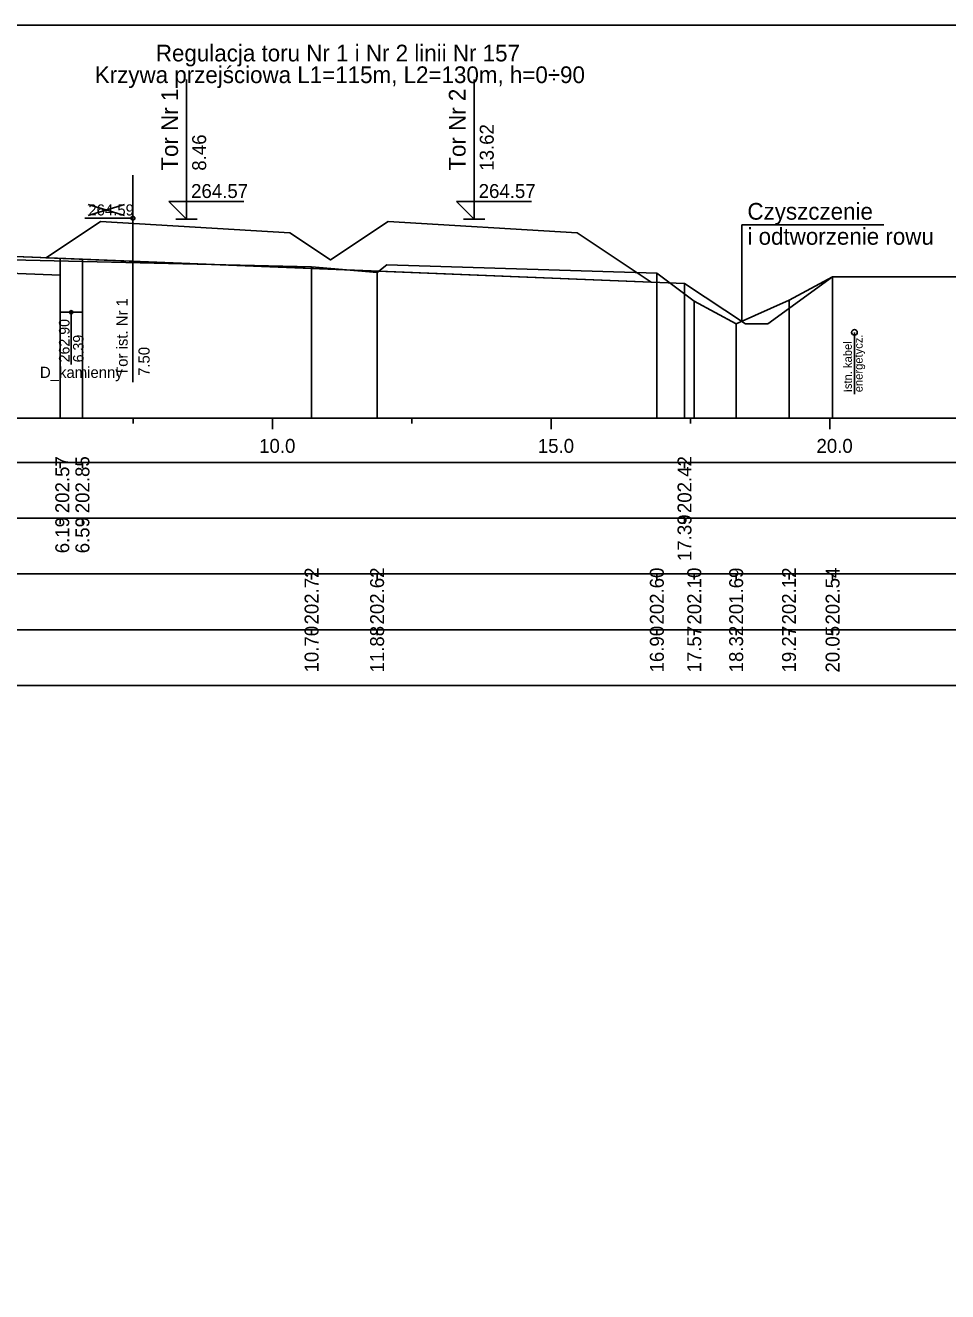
# Model space of a CAD drawing. Extents: x 6516023 to 6560129, y 5513077 to 5529206.
# Drawn here: x 6520861.12 to 6520877.67, y 5514427.77 to 5514450.51 of the extents above; entities that cross this region are included whole.
import ezdxf

# ---------------------------------------------------------------- set-up
doc = ezdxf.new("R2010")
doc.units = 0
for name, color, linetype in [('IR_default', 7, 'Continuous'), ('TOR_PRZEK_P-kable', 7, 'Continuous'), ('TOR_PRZEK_P-komponent', 7, 'Continuous'), ('TOR_PRZEK_P-odwodnienie', 7, 'Continuous'), ('TOR_PRZEK_P-tabelka istniejace', 7, 'Continuous'), ('TOR_PRZEK_P-tabelka projektowane', 7, 'Continuous'), ('TOR_PRZEK_P-teren istniejacy', 7, 'Continuous'), ('TOR_PRZEK_P-tory istniejace', 7, 'Continuous'), ('TOR_PRZEK_P-tory projektowane', 7, 'Continuous'), ('TOR_PRZEK_P-uklad odniesienia', 7, 'Continuous'), ('TOR_PRZEK_P-warstwa ochronna I', 7, 'Continuous'), ('TOR_PRZEK_P-warstwa ochronna II', 7, 'Continuous'), ('TOR_RAMKI-ramka+tabelka 1', 7, 'Continuous')]:
    doc.layers.add(name, color=color, linetype=linetype)

msp = doc.modelspace()

# ---------------------------------------------------------------- linework, layer by layer
at = {"layer": 'IR_default'}
msp.add_lwpolyline([(6520859.552, 5514446.409), (6520862.142, 5514446.305), (6520872.945, 5514445.873)], dxfattribs=at)
at = {"layer": 'TOR_PRZEK_P-kable'}
msp.add_line((6520875.994, 5514444.993), (6520875.994, 5514443.883), dxfattribs=at)
msp.add_circle((6520875.994, 5514444.993), 0.05, dxfattribs=at)
at = {"layer": 'TOR_PRZEK_P-komponent'}
msp.add_lwpolyline([(6520862.468, 5514446.983), (6520865.861, 5514446.78), (6520866.592, 5514446.293), (6520867.628, 5514446.983), (6520871.021, 5514446.78), (6520872.345, 5514445.897), (6520861.49, 5514446.331), (6520861.49, 5514446.331)], close=True, dxfattribs=at)
at = {"layer": 'TOR_PRZEK_P-odwodnienie'}
for p, q in [((6520873.971, 5514445.189), (6520873.971, 5514446.924)), ((6520873.971, 5514446.924), (6520876.522, 5514446.924)), ((6520872.945, 5514445.873), (6520874.038, 5514445.144)), ((6520861.942, 5514445.356), (6520861.942, 5514444.418))]:
    msp.add_line(p, q, dxfattribs=at)
for points in [[(6520861.742, 5514446.321), (6520861.742, 5514445.356), (6520862.142, 5514445.356), (6520862.142, 5514446.305)], [(6520874.038, 5514445.144), (6520874.438, 5514445.144), (6520875.602, 5514445.993)]]:
    msp.add_lwpolyline(points, dxfattribs=at)
msp.add_circle((6520861.942, 5514445.356), 0.03, dxfattribs=at)
at = {"layer": 'TOR_PRZEK_P-tabelka istniejace'}
for p, q in [((6520866.254, 5514440.556), (6520866.254, 5514440.656)), ((6520867.429, 5514440.556), (6520867.429, 5514440.656)), ((6520872.449, 5514440.556), (6520872.449, 5514440.656)), ((6520873.12, 5514440.556), (6520873.12, 5514440.656)), ((6520873.872, 5514440.556), (6520873.872, 5514440.656)), ((6520874.82, 5514440.556), (6520874.82, 5514440.656)), ((6520875.602, 5514440.556), (6520875.602, 5514440.656)), ((6520811.752, 5514439.656), (6520895.552, 5514439.656)), ((6520866.254, 5514439.556), (6520866.254, 5514439.656)), ((6520867.429, 5514439.556), (6520867.429, 5514439.656)), ((6520872.449, 5514439.556), (6520872.449, 5514439.656)), ((6520873.12, 5514439.556), (6520873.12, 5514439.656)), ((6520873.872, 5514439.556), (6520873.872, 5514439.656)), ((6520874.82, 5514439.556), (6520874.82, 5514439.656)), ((6520875.602, 5514439.556), (6520875.602, 5514439.656))]:
    msp.add_line(p, q, dxfattribs=at)
for points in [[(6520866.254, 5514446.171), (6520866.254, 5514443.656), (6520866.254, 5514443.526), (6520866.254, 5514443.456)], [(6520867.429, 5514446.071), (6520867.429, 5514443.656), (6520867.429, 5514443.526), (6520867.429, 5514443.456)], [(6520872.449, 5514446.057), (6520872.449, 5514443.656), (6520872.449, 5514443.526), (6520872.449, 5514443.456)], [(6520875.602, 5514445.993), (6520875.602, 5514443.656), (6520875.602, 5514443.526), (6520875.602, 5514443.456)], [(6520873.12, 5514445.555), (6520873.12, 5514443.656), (6520873.12, 5514443.526), (6520873.12, 5514443.456)], [(6520874.82, 5514445.572), (6520874.82, 5514443.656), (6520874.82, 5514443.526), (6520874.82, 5514443.456)], [(6520873.872, 5514445.144), (6520873.872, 5514443.656), (6520873.872, 5514443.526), (6520873.872, 5514443.456)]]:
    msp.add_lwpolyline(points, dxfattribs=at)
msp.add_lwpolyline([(6520811.752, 5514440.656), (6520811.752, 5514438.656), (6520895.552, 5514438.656), (6520895.552, 5514440.656)], close=True, dxfattribs=at)
at = {"layer": 'TOR_PRZEK_P-tabelka projektowane'}
for p, q in [((6520861.742, 5514442.556), (6520861.742, 5514442.656)), ((6520862.142, 5514442.556), (6520862.142, 5514442.656)), ((6520872.945, 5514442.556), (6520872.945, 5514442.656)), ((6520811.752, 5514441.656), (6520895.552, 5514441.656)), ((6520861.742, 5514441.556), (6520861.742, 5514441.656)), ((6520862.142, 5514441.556), (6520862.142, 5514441.656)), ((6520872.945, 5514441.556), (6520872.945, 5514441.656))]:
    msp.add_line(p, q, dxfattribs=at)
for points in [[(6520862.142, 5514446.305), (6520862.142, 5514443.656), (6520862.142, 5514443.526), (6520862.142, 5514443.456)], [(6520861.742, 5514446.021), (6520861.742, 5514443.656), (6520861.742, 5514443.526), (6520861.742, 5514443.456)], [(6520872.945, 5514445.873), (6520872.945, 5514443.656), (6520872.945, 5514443.526), (6520872.945, 5514443.456)]]:
    msp.add_lwpolyline(points, dxfattribs=at)
msp.add_lwpolyline([(6520811.752, 5514442.656), (6520811.752, 5514440.656), (6520895.552, 5514440.656), (6520895.552, 5514442.656)], close=True, dxfattribs=at)
at = {"layer": 'TOR_PRZEK_P-teren istniejacy'}
msp.add_lwpolyline([(6520858.558, 5514446.352), (6520866.254, 5514446.171), (6520867.429, 5514446.071), (6520867.604, 5514446.205), (6520872.449, 5514446.057), (6520873.12, 5514445.555), (6520873.872, 5514445.144), (6520874.82, 5514445.572), (6520875.602, 5514445.993), (6520878.069, 5514445.988)], dxfattribs=at)
at = {"layer": 'TOR_PRZEK_P-tory istniejace'}
for p, q in [((6520863.048, 5514447.817), (6520863.048, 5514444.097)), ((6520862.248, 5514447.089), (6520862.9, 5514447.292)), ((6520862.248, 5514447.292), (6520862.9, 5514447.089)), ((6520863.048, 5514447.042), (6520862.183, 5514447.042))]:
    msp.add_line(p, q, dxfattribs=at)
msp.add_circle((6520863.048, 5514447.042), 0.035, dxfattribs=at)
at = {"layer": 'TOR_PRZEK_P-tory projektowane'}
for p, q in [((6520864.012, 5514447.903), (6520864.012, 5514449.536)), ((6520869.172, 5514447.903), (6520869.172, 5514449.536)), ((6520864.012, 5514447.903), (6520864.012, 5514447.026)), ((6520869.172, 5514447.903), (6520869.172, 5514447.026)), ((6520864.012, 5514447.026), (6520863.692, 5514447.345)), ((6520863.692, 5514447.345), (6520865.037, 5514447.345)), ((6520869.172, 5514447.026), (6520868.852, 5514447.345)), ((6520868.852, 5514447.345), (6520870.197, 5514447.345)), ((6520863.82, 5514447.026), (6520864.203, 5514447.026)), ((6520868.98, 5514447.026), (6520869.363, 5514447.026))]:
    msp.add_line(p, q, dxfattribs=at)
at = {"layer": 'TOR_PRZEK_P-uklad odniesienia'}
for p, q in [((6520815.552, 5514443.456), (6520895.552, 5514443.456)), ((6520863.052, 5514443.356), (6520863.052, 5514443.456)), ((6520865.552, 5514443.256), (6520865.552, 5514443.456)), ((6520868.052, 5514443.356), (6520868.052, 5514443.456)), ((6520870.552, 5514443.256), (6520870.552, 5514443.456)), ((6520873.052, 5514443.356), (6520873.052, 5514443.456)), ((6520875.552, 5514443.256), (6520875.552, 5514443.456))]:
    msp.add_line(p, q, dxfattribs=at)
at = {"layer": 'TOR_PRZEK_P-warstwa ochronna I'}
msp.add_lwpolyline([(6520858.246, 5514446.161), (6520861.742, 5514446.021)], dxfattribs=at)
at = {"layer": 'TOR_PRZEK_P-warstwa ochronna II'}
for points in [[(6520843.361, 5514446.297), (6520845.151, 5514445.104), (6520845.551, 5514445.104), (6520847.502, 5514446.404), (6520851.502, 5514446.564), (6520852.252, 5514446.594), (6520853.582, 5514446.648), (6520854.802, 5514446.599), (6520855.552, 5514446.569), (6520858.385, 5514446.455), (6520862.142, 5514446.305)], [(6520862.142, 5514446.305), (6520872.945, 5514445.873)]]:
    msp.add_lwpolyline(points, dxfattribs=at)
at = {"layer": 'TOR_RAMKI-ramka+tabelka 1'}
msp.add_lwpolyline([(6520722.102, 5514450.506), (6520969.602, 5514450.506), (6520969.602, 5514359.006), (6520722.102, 5514359.006)], close=True, dxfattribs=at)

# ---------------------------------------------------------------- texts
at = {"layer": 'TOR_PRZEK_P-kable'}
for s, p in [('energetycz.', (6520876.142, 5514443.919)), ('Istn. kabel', (6520875.948, 5514443.919))]:
    msp.add_text(s, height=0.14999, rotation=90.0511, dxfattribs=at).set_placement(p)
at = {"layer": 'TOR_PRZEK_P-odwodnienie'}
for s, p in [('Czyszczenie', (6520874.074, 5514447.017)), ('i odtworzenie rowu', (6520874.074, 5514446.567))]:
    msp.add_text(s, height=0.3, dxfattribs=at).set_placement(p)
for s, height, rotation, p in [('262.90', 0.19, 90, (6520861.911, 5514444.456)), ('6.39', 0.19, 90, (6520862.164, 5514444.456)), ('D_kamienny', 0.2, 360, (6520861.38, 5514444.176))]:
    msp.add_text(s, height=height, rotation=rotation, dxfattribs=at).set_placement(p)
at = {"layer": 'TOR_PRZEK_P-tabelka istniejace'}
for s, p in [('202.72', (6520866.379, 5514439.75)), ('202.62', (6520867.554, 5514439.75)), ('202.60', (6520872.574, 5514439.748)), ('202.10', (6520873.245, 5514439.748)), ('201.69', (6520873.997, 5514439.748)), ('202.12', (6520874.945, 5514439.75)), ('202.54', (6520875.727, 5514439.748)), ('10.70', (6520866.379, 5514438.888)), ('11.88', (6520867.554, 5514438.887)), ('16.90', (6520872.574, 5514438.888)), ('17.57', (6520873.245, 5514438.888)), ('18.32', (6520873.997, 5514438.89)), ('19.27', (6520874.945, 5514438.888)), ('20.05', (6520875.727, 5514438.887))]:
    msp.add_text(s, height=0.25, rotation=90, dxfattribs=at).set_placement(p)
at = {"layer": 'TOR_PRZEK_P-tabelka projektowane'}
for s, p in [('202.57', (6520861.906, 5514441.748)), ('202.85', (6520862.267, 5514441.747)), ('202.42', (6520873.07, 5514441.75)), ('17.39', (6520873.07, 5514440.888)), ('6.19', (6520861.906, 5514441.028)), ('6.59', (6520862.267, 5514441.028))]:
    msp.add_text(s, height=0.25, rotation=90, dxfattribs=at).set_placement(p)
at = {"layer": 'TOR_PRZEK_P-tory istniejace'}
msp.add_text('264.59', height=0.2, dxfattribs=at).set_placement((6520862.248, 5514447.092))
for s, rotation, p in [('Tor ist. Nr 1', 90.0511, (6520862.954, 5514444.212)), ('7.50', 90, (6520863.348, 5514444.212))]:
    msp.add_text(s, height=0.2, rotation=rotation, dxfattribs=at).set_placement(p)
at = {"layer": 'TOR_PRZEK_P-tory projektowane'}
for s, height, rotation, p in [('Regulacja toru Nr 1 i Nr 2 linii Nr 157', 0.3, 360, (6520863.46, 5514449.858)), ('Krzywa przejściowa L1=115m, L2=130m, h=0÷90', 0.3, 360, (6520862.364, 5514449.469)), ('Tor Nr 1', 0.3, 90, (6520863.857, 5514447.897)), ('Tor Nr 2', 0.3, 90, (6520869.017, 5514447.897)), ('13.62', 0.25, 90, (6520869.522, 5514447.896)), ('8.46', 0.25, 90, (6520864.362, 5514447.896))]:
    msp.add_text(s, height=height, rotation=rotation, dxfattribs=at).set_placement(p)
for p in [(6520864.092, 5514447.406), (6520869.252, 5514447.406)]:
    msp.add_text('264.57', height=0.25, dxfattribs=at).set_placement(p)
at = {"layer": 'TOR_PRZEK_P-uklad odniesienia'}
for s, p in [('10.0', (6520865.313, 5514442.831)), ('15.0', (6520870.313, 5514442.831)), ('20.0', (6520875.313, 5514442.831))]:
    msp.add_text(s, height=0.25, dxfattribs=at).set_placement(p)

doc.saveas('drawing.dxf')
